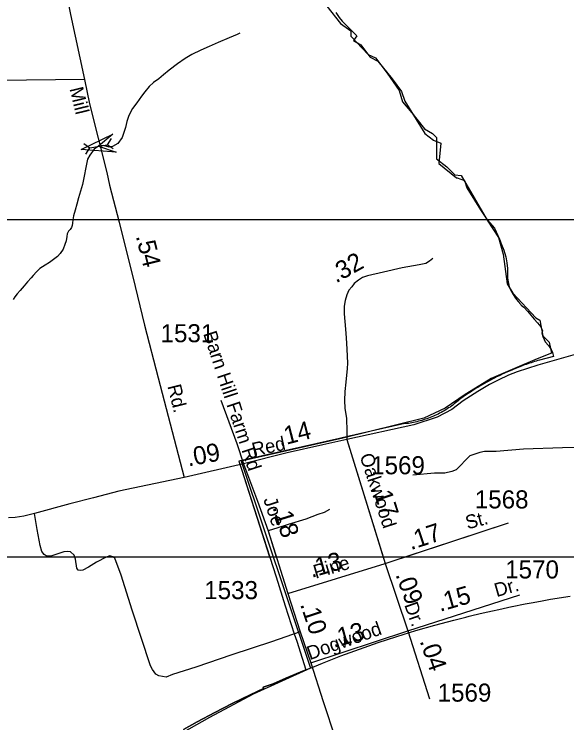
# Model space of a CAD drawing. Extents: x 2220236 to 2384410, y 720751 to 894131.
# Drawn here: x 2332894 to 2336718, y 831981 to 836885 of the extents above; entities that cross this region are included whole.
import ezdxf

# ---------------------------------------------------------------- set-up
doc = ezdxf.new("R2010")
doc.units = 0
doc.layers.add('Default', color=7, linetype='Continuous')

msp = doc.modelspace()

# ---------------------------------------------------------------- linework, layer by layer
at = {"layer": 'Default'}
for p, q in [((2333381, 836432.8), (2332196.4, 836417.1)), ((2333381, 836432.8), (2332196.4, 836417.1)), ((2333376.7, 835988.8), (2333417.9, 835959.1)), ((2333376.7, 835988.8), (2333417.9, 835959.1)), ((2333564.1, 836024.3), (2333536.7, 835981.6)), ((2333564.1, 836024.3), (2333536.7, 835981.6)), ((2333390.4, 835916.4), (2333417.9, 835959.1)), ((2333390.4, 835916.4), (2333417.9, 835959.1)), ((2333417.9, 835959.1), (2333536.7, 835981.6)), ((2333417.9, 835959.1), (2333536.7, 835981.6)), ((2333577.9, 835951.9), (2333536.7, 835981.6)), ((2333577.9, 835951.9), (2333536.7, 835981.6)), ((2335196, 833941.2), (2335447.5, 833129.7)), ((2335196, 833941.2), (2335461.5, 833084.4)), ((2334480.2, 833774), (2334070, 833678.9)), ((2334480.2, 833774), (2334070, 833678.9)), ((2335461.5, 833084.4), (2336314.2, 833364.7)), ((2335599.3, 833129.7), (2336314.2, 833364.7)), ((2323179.2, 833130.1), (2374393.9, 833129.7)), ((2334787.2, 832874.9), (2335461.5, 833084.4)), ((2335461.5, 833084.4), (2335616.8, 832618.3)), ((2335616.8, 832618.3), (2336391.9, 832865.8)), ((2334946.9, 832396.6), (2335616.8, 832618.3)), ((2335616.8, 832618.3), (2335768.7, 832147.7))]:
    msp.add_line(p, q, dxfattribs=at)
for points in [[(2332963.2, 838478.8), (2333004.5, 838339.7), (2333078.3, 837953.3), (2333171.7, 837424.4), (2333243.2, 837089.2), (2333283.3, 836883.2), (2333381, 836432.8)], [(2332963.2, 838478.8), (2333004.5, 838339.7), (2333078.3, 837953.3), (2333171.7, 837424.4), (2333243.2, 837089.2), (2333283.3, 836883.2), (2333381, 836432.8)], [(2335058.4, 836940.6), (2335151.8, 836819.6), (2335223.2, 836770.2), (2335223.2, 836731.7), (2335344.1, 836605.3), (2335393.5, 836583.3), (2335475.4, 836476.6), (2335557.8, 836355.6), (2335579.7, 836278.7), (2335645.7, 836201.7), (2335733.6, 836091.8), (2335788.5, 836058.8), (2335816, 836031.3), (2335816, 835882.9), (2335887.4, 835827.9), (2335942.3, 835772.9), (2335986.2, 835767.5), (2336167.5, 835459.6), (2336244.4, 835338.7), (2336277.4, 835223.2), (2336304.8, 835019.8), (2336343.3, 834953.9), (2336502.6, 834783.5), (2336530.1, 834767), (2336552, 834659.8), (2336596, 834615.8), (2336612.5, 834538.8), (2336513.6, 834500.3), (2336370.8, 834439.9), (2336195, 834362.9), (2336013.7, 834253), (2335876.4, 834159.5), (2335728.1, 834088.1), (2335167.8, 833950.6), (2334464.6, 833791.2), (2334943.6, 832359.7), (2334548.1, 832178.3), (2334246, 832018.9), (2333905.4, 831826.5)], [(2335119.8, 836897.2), (2335142, 836862.6), (2335162.5, 836836.2), (2335170, 836828.8), (2335264, 836734.4), (2335242.8, 836702.6), (2335292.5, 836671.6), (2335354, 836588.8), (2335356.2, 836587.6), (2335410.8, 836560.6), (2335508.2, 836437.1), (2335574.5, 836349.4), (2335598, 836283.4), (2335734.2, 836059.6), (2335795.2, 836012.7), (2335845.8, 835992.6), (2335832.5, 835850.3), (2335955.5, 835752.6), (2335958, 835751.8), (2336009.5, 835734.9), (2336026.8, 835682.5), (2336121, 835530.9), (2336167.2, 835461.9), (2336218.2, 835402.9), (2336251.8, 835328.8), (2336253.8, 835324.2), (2336261, 835303.4), (2336283, 835251.9), (2336295.2, 835205.6), (2336303.5, 835165.1), (2336306.5, 835125.5), (2336308.2, 835090.7), (2336307.5, 835061.4), (2336312, 835032.6), (2336319.8, 834999.1), (2336330.8, 834972.7), (2336346, 834944.8), (2336362.2, 834920.4), (2336380.2, 834896.9), (2336398.8, 834876.1), (2336402.8, 834871.4), (2336419.2, 834856.7), (2336447, 834827.2), (2336468, 834801.3), (2336491.5, 834773.4), (2336515.8, 834748.3), (2336537, 834721.2), (2336549.2, 834692.4), (2336545.2, 834676.4), (2336552.2, 834654), (2336560.8, 834632.9), (2336569, 834617.3), (2336590, 834592.2), (2336608.5, 834563.9), (2336617.8, 834544.7), (2336624.5, 834516.1), (2336528.2, 834490.9), (2336516.8, 834487.4), (2336505.2, 834483.9), (2336493.8, 834480.3), (2336482.5, 834476.6), (2336471, 834472.9), (2336459.8, 834469.1), (2336448.2, 834465.1), (2336437, 834461.2), (2336425.8, 834457.1), (2336414.5, 834453), (2336403.2, 834448.8), (2336392, 834444.5), (2336380.8, 834440.2), (2336369.5, 834435.8), (2336358.5, 834431.2), (2336347.2, 834426.7), (2336336.2, 834422.1), (2336325.2, 834417.4), (2336314.2, 834412.6), (2336303.2, 834407.8), (2336292.2, 834402.8), (2336281.5, 834397.8), (2336270.5, 834392.8), (2336259.8, 834387.6), (2336249, 834382.4), (2336238, 834377.1), (2336227.5, 834371.8), (2336216.8, 834366.3), (2336206, 834360.8), (2336195.2, 834355.2), (2336184.8, 834349.6), (2336174.2, 834343.9), (2336163.8, 834338.2), (2336142.8, 834326.4), (2336132.2, 834320.4), (2336122, 834314.4), (2336111.8, 834308.3), (2336101.2, 834302.1), (2336091.2, 834295.9), (2336081, 834289.6), (2336070.8, 834283.2), (2336060.8, 834276.8), (2336050.5, 834270.2), (2336030.5, 834257), (2336020.5, 834250.3), (2336010.8, 834243.5), (2336000.8, 834236.7), (2335985, 834225.6), (2335976.2, 834217.6), (2335967, 834209.8), (2335957.8, 834202.1), (2335948.5, 834194.6), (2335939, 834187.3), (2335929.2, 834180.1), (2335919.5, 834173.1), (2335911.5, 834167.5), (2335909.8, 834166.3), (2335899.8, 834159.6), (2335889.8, 834153.1), (2335879.5, 834146.8), (2335869, 834140.7), (2335858.8, 834134.8), (2335848.2, 834128.9), (2335837.5, 834123.3), (2335826.8, 834117.9), (2335816, 834112.7), (2335805.2, 834107.6), (2335794.2, 834102.8), (2335783.2, 834098.1), (2335772, 834093.6), (2335760.8, 834089.3), (2335749.5, 834085.2), (2335738.2, 834081.4), (2335726.8, 834077.6), (2335719.8, 834075.4), (2335715.2, 834074.1), (2335703.8, 834070.8), (2335692.2, 834067.7), (2335680.5, 834064.8), (2335668.8, 834062.1), (2335657, 834059.6), (2335645.2, 834057.2), (2335633.5, 834055.2), (2335621.8, 834053.2), (2335609.8, 834051.6), (2335587.2, 834048.9), (2335566.8, 834044.3), (2335393.5, 834005.2), (2335222.5, 833966.6), (2335220.8, 833966.1), (2335143.8, 833948.8), (2334449.5, 833792.4), (2334467.5, 833735.6), (2334705.8, 832990.1), (2334769.5, 832790.8), (2334832, 832597.4), (2334849, 832545.2), (2334886.2, 832428.6), (2334912, 832347.8), (2334900.2, 832343.2), (2334774.5, 832289.4), (2334686.8, 832250.1), (2334616.2, 832228.6), (2334619.2, 832219.2), (2334525.8, 832175.4), (2334403, 832115.2), (2334281.2, 832052.8), (2334160.5, 831988.3), (2334066, 831935.6)], [(2335119.8, 836897.2), (2335142, 836862.6), (2335162.5, 836836.2), (2335170, 836828.8), (2335264, 836734.4), (2335242.8, 836702.6), (2335292.5, 836671.6), (2335354, 836588.8), (2335356.2, 836587.6), (2335410.8, 836560.6), (2335508.2, 836437.1), (2335574.5, 836349.4), (2335598, 836283.4), (2335734.2, 836059.6), (2335795.2, 836012.7), (2335845.8, 835992.6), (2335832.5, 835850.3), (2335955.5, 835752.6), (2335958, 835751.8), (2336009.5, 835734.9), (2336026.8, 835682.5), (2336121, 835530.9), (2336167.2, 835461.9), (2336218.2, 835402.9), (2336251.8, 835328.8), (2336253.8, 835324.2), (2336261, 835303.4), (2336283, 835251.9), (2336295.2, 835205.6), (2336303.5, 835165.1), (2336306.5, 835125.5), (2336308.2, 835090.7), (2336307.5, 835061.4), (2336312, 835032.6), (2336319.8, 834999.1), (2336330.8, 834972.7), (2336346, 834944.8), (2336362.2, 834920.4), (2336380.2, 834896.9), (2336398.8, 834876.1), (2336402.8, 834871.4), (2336419.2, 834856.7), (2336447, 834827.2), (2336468, 834801.3), (2336491.5, 834773.4), (2336515.8, 834748.3), (2336537, 834721.2), (2336549.2, 834692.4), (2336545.2, 834676.4), (2336552.2, 834654), (2336560.8, 834632.9), (2336569, 834617.3), (2336590, 834592.2), (2336608.5, 834563.9), (2336617.8, 834544.7), (2336624.5, 834516.1), (2336528.2, 834490.9), (2336516.8, 834487.4), (2336505.2, 834483.9), (2336493.8, 834480.3), (2336482.5, 834476.6), (2336471, 834472.9), (2336459.8, 834469.1), (2336448.2, 834465.1), (2336437, 834461.2), (2336425.8, 834457.1), (2336414.5, 834453), (2336403.2, 834448.8), (2336392, 834444.5), (2336380.8, 834440.2), (2336369.5, 834435.8), (2336358.5, 834431.2), (2336347.2, 834426.7), (2336336.2, 834422.1), (2336325.2, 834417.4), (2336314.2, 834412.6), (2336303.2, 834407.8), (2336292.2, 834402.8), (2336281.5, 834397.8), (2336270.5, 834392.8), (2336259.8, 834387.6), (2336249, 834382.4), (2336238, 834377.1), (2336227.5, 834371.8), (2336216.8, 834366.3), (2336206, 834360.8), (2336195.2, 834355.2), (2336184.8, 834349.6), (2336174.2, 834343.9), (2336163.8, 834338.2), (2336142.8, 834326.4), (2336132.2, 834320.4), (2336122, 834314.4), (2336111.8, 834308.3), (2336101.2, 834302.1), (2336091.2, 834295.9), (2336081, 834289.6), (2336070.8, 834283.2), (2336060.8, 834276.8), (2336050.5, 834270.2), (2336030.5, 834257), (2336020.5, 834250.3), (2336010.8, 834243.5), (2336000.8, 834236.7), (2335985, 834225.6), (2335976.2, 834217.6), (2335967, 834209.8), (2335957.8, 834202.1), (2335948.5, 834194.6), (2335939, 834187.3), (2335929.2, 834180.1), (2335919.5, 834173.1), (2335911.5, 834167.5), (2335909.8, 834166.3), (2335899.8, 834159.6), (2335889.8, 834153.1), (2335879.5, 834146.8), (2335869, 834140.7), (2335858.8, 834134.8), (2335848.2, 834128.9), (2335837.5, 834123.3), (2335826.8, 834117.9), (2335816, 834112.7), (2335805.2, 834107.6), (2335794.2, 834102.8), (2335783.2, 834098.1), (2335772, 834093.6), (2335760.8, 834089.3), (2335749.5, 834085.2), (2335738.2, 834081.4), (2335726.8, 834077.6), (2335719.8, 834075.4), (2335715.2, 834074.1), (2335703.8, 834070.8), (2335692.2, 834067.7), (2335680.5, 834064.8), (2335668.8, 834062.1), (2335657, 834059.6), (2335645.2, 834057.2), (2335633.5, 834055.2), (2335621.8, 834053.2), (2335609.8, 834051.6), (2335587.2, 834048.9), (2335566.8, 834044.3), (2335393.5, 834005.2), (2335222.5, 833966.6), (2335220.8, 833966.1), (2335143.8, 833948.8), (2334449.5, 833792.4), (2334467.5, 833735.6), (2334705.8, 832990.1), (2334769.5, 832790.8), (2334832, 832597.4), (2334849, 832545.2), (2334886.2, 832428.6), (2334912, 832347.8), (2334900.2, 832343.2), (2334774.5, 832289.4), (2334686.8, 832250.1), (2334616.2, 832228.6), (2334619.2, 832219.2), (2334525.8, 832175.4), (2334403, 832115.2), (2334281.2, 832052.8), (2334160.5, 831988.3), (2334066, 831935.6)], [(2335119.8, 836897.2), (2335142, 836862.6), (2335162.5, 836836.2), (2335170, 836828.8), (2335264, 836734.4), (2335242.8, 836702.6), (2335292.5, 836671.6), (2335354, 836588.8), (2335356.2, 836587.6), (2335410.8, 836560.6), (2335508.2, 836437.1), (2335574.5, 836349.4), (2335598, 836283.4), (2335734.2, 836059.6), (2335795.2, 836012.7), (2335845.8, 835992.6), (2335832.5, 835850.3), (2335955.5, 835752.6), (2335958, 835751.8), (2336009.5, 835734.9), (2336026.8, 835682.5), (2336121, 835530.9), (2336167.2, 835461.9), (2336218.2, 835402.9), (2336251.8, 835328.8), (2336253.8, 835324.2), (2336261, 835303.4), (2336283, 835251.9), (2336295.2, 835205.6), (2336303.5, 835165.1), (2336306.5, 835125.5), (2336308.2, 835090.7), (2336307.5, 835061.4), (2336312, 835032.6), (2336319.8, 834999.1), (2336330.8, 834972.7), (2336346, 834944.8), (2336362.2, 834920.4), (2336380.2, 834896.9), (2336398.8, 834876.1), (2336402.8, 834871.4), (2336419.2, 834856.7), (2336447, 834827.2), (2336468, 834801.3), (2336491.5, 834773.4), (2336515.8, 834748.3), (2336537, 834721.2), (2336549.2, 834692.4), (2336545.2, 834676.4), (2336552.2, 834654), (2336560.8, 834632.9), (2336569, 834617.3), (2336590, 834592.2), (2336608.5, 834563.9), (2336617.8, 834544.7), (2336624.5, 834516.1), (2336528.2, 834490.9), (2336516.8, 834487.4), (2336505.2, 834483.9), (2336493.8, 834480.3), (2336482.5, 834476.6), (2336471, 834472.9), (2336459.8, 834469.1), (2336448.2, 834465.1), (2336437, 834461.2), (2336425.8, 834457.1), (2336414.5, 834453), (2336403.2, 834448.8), (2336392, 834444.5), (2336380.8, 834440.2), (2336369.5, 834435.8), (2336358.5, 834431.2), (2336347.2, 834426.7), (2336336.2, 834422.1), (2336325.2, 834417.4), (2336314.2, 834412.6), (2336303.2, 834407.8), (2336292.2, 834402.8), (2336281.5, 834397.8), (2336270.5, 834392.8), (2336259.8, 834387.6), (2336249, 834382.4), (2336238, 834377.1), (2336227.5, 834371.8), (2336216.8, 834366.3), (2336206, 834360.8), (2336195.2, 834355.2), (2336184.8, 834349.6), (2336174.2, 834343.9), (2336163.8, 834338.2), (2336142.8, 834326.4), (2336132.2, 834320.4), (2336122, 834314.4), (2336111.8, 834308.3), (2336101.2, 834302.1), (2336091.2, 834295.9), (2336081, 834289.6), (2336070.8, 834283.2), (2336060.8, 834276.8), (2336050.5, 834270.2), (2336030.5, 834257), (2336020.5, 834250.3), (2336010.8, 834243.5), (2336000.8, 834236.7), (2335985, 834225.6), (2335976.2, 834217.6), (2335967, 834209.8), (2335957.8, 834202.1), (2335948.5, 834194.6), (2335939, 834187.3), (2335929.2, 834180.1), (2335919.5, 834173.1), (2335911.5, 834167.5), (2335909.8, 834166.3), (2335899.8, 834159.6), (2335889.8, 834153.1), (2335879.5, 834146.8), (2335869, 834140.7), (2335858.8, 834134.8), (2335848.2, 834128.9), (2335837.5, 834123.3), (2335826.8, 834117.9), (2335816, 834112.7), (2335805.2, 834107.6), (2335794.2, 834102.8), (2335783.2, 834098.1), (2335772, 834093.6), (2335760.8, 834089.3), (2335749.5, 834085.2), (2335738.2, 834081.4), (2335726.8, 834077.6), (2335719.8, 834075.4), (2335715.2, 834074.1), (2335703.8, 834070.8), (2335692.2, 834067.7), (2335680.5, 834064.8), (2335668.8, 834062.1), (2335657, 834059.6), (2335645.2, 834057.2), (2335633.5, 834055.2), (2335621.8, 834053.2), (2335609.8, 834051.6), (2335587.2, 834048.9), (2335566.8, 834044.3), (2335393.5, 834005.2), (2335222.5, 833966.6), (2335220.8, 833966.1), (2335143.8, 833948.8), (2334449.5, 833792.4), (2334467.5, 833735.6), (2334661.1, 833129.7)], [(2334456, 836753.6), (2334436.3, 836744.6), (2334380.5, 836721.7), (2334305, 836688.4), (2334243.1, 836661.9), (2334185.1, 836636.5), (2334123.9, 836606.1), (2334078.2, 836578), (2334023.6, 836540.6), (2333965.3, 836496.3), (2333927.6, 836464.5), (2333893.9, 836437.5), (2333858.2, 836411.5), (2333828.5, 836383.3), (2333799.1, 836346.7), (2333775.4, 836316.2), (2333741.8, 836272.1), (2333711.9, 836232.5), (2333686.9, 836184.7), (2333673, 836141.5), (2333665.3, 836101.4), (2333640.6, 836030.5), (2333611.4, 835990.4), (2333574.4, 835968.8), (2333551.3, 835964.2), (2333511.2, 835976.5), (2333477.3, 835970.3), (2333446.5, 835950.3), (2333417.2, 835910.2), (2333401.8, 835880.9), (2333366.8, 835705.4), (2333353.3, 835658.9), (2333339.7, 835613.3), (2333327.4, 835569.2), (2333316.6, 835528.7), (2333304.8, 835488.8), (2333299.7, 835460.7), (2333298, 835438.3), (2333296, 835422.8), (2333290.3, 835408.5), (2333280.4, 835394.3), (2333270.7, 835384), (2333264.8, 835374.6), (2333260.7, 835363.9), (2333259.1, 835345.8), (2333253.4, 835316.1), (2333245.6, 835290.1), (2333232.2, 835257.7), (2333212.3, 835229.7), (2333192.6, 835206.9), (2333166.8, 835186.8), (2333139.1, 835167), (2333107.3, 835148.3), (2333071.6, 835123.8), (2333047.9, 835101.5), (2333026.2, 835077), (2333010.5, 835060.6), (2332986.7, 835032.7), (2332962.9, 835004.5), (2332935.3, 834972.2), (2332914.9, 834949.4), (2332898.1, 834928), (2332888, 834909.5)], [(2333381, 836432.8), (2333415.9, 836265.2), (2333534.6, 835788.6), (2333553.7, 835701.3), (2333620.9, 835444.7), (2333730.8, 835001.2), (2333795.4, 834732.4), (2333890.5, 834369.3), (2334070, 833678.9)], [(2333381, 836432.8), (2333415.9, 836265.2), (2333534.6, 835788.6), (2333553.7, 835701.3), (2333620.9, 835444.7), (2333730.8, 835001.2), (2333795.4, 834732.4), (2333890.5, 834369.3), (2334070, 833678.9)], [(2329807.7, 835464.4), (2346103.7, 835464.4), (2346103.7, 816974.9), (2329807.7, 816974.9), (2329807.7, 835464.4)], [(2335791, 835192.9), (2335768.3, 835175.4), (2335742.1, 835159.7), (2335696.7, 835149.3), (2335578.1, 835128.3), (2335449, 835100.4), (2335339.1, 835074.2), (2335304.2, 835062), (2335276.3, 835044.5), (2335246.6, 835020.1), (2335229.2, 834999.1), (2335210, 834974.7), (2335196, 834941.5), (2335183.8, 834903.1), (2335176.8, 834864.7), (2335176.8, 834810.6), (2335185.6, 834704.1), (2335190.8, 834644.7), (2335196, 834566.2), (2335199.5, 834470.2), (2335197.8, 834433.5), (2335189.1, 834337.5), (2335182.1, 834272.9), (2335180.3, 834211.8), (2335182.1, 834159.4), (2335192.5, 834086.1), (2335196, 833998.8), (2335196, 833941.2)], [(2335791, 835192.9), (2335768.3, 835175.4), (2335742.1, 835159.7), (2335696.7, 835149.3), (2335578.1, 835128.3), (2335449, 835100.4), (2335339.1, 835074.2), (2335304.2, 835062), (2335276.3, 835044.5), (2335246.6, 835020.1), (2335229.2, 834999.1), (2335210, 834974.7), (2335196, 834941.5), (2335183.8, 834903.1), (2335176.8, 834864.7), (2335176.8, 834810.6), (2335185.6, 834704.1), (2335190.8, 834644.7), (2335196, 834566.2), (2335199.5, 834470.2), (2335197.8, 834433.5), (2335189.1, 834337.5), (2335182.1, 834272.9), (2335180.3, 834211.8), (2335182.1, 834159.4), (2335192.5, 834086.1), (2335196, 833998.8), (2335196, 833941.2)], [(2339081.4, 835053.2), (2339004.6, 835068.9), (2338955.8, 835072.4), (2338908.7, 835075.9), (2338824.9, 835065.5), (2338565, 835000.9), (2338106.1, 834878.7), (2337754.6, 834782.6), (2337618.5, 834744.2), (2337463.2, 834707.6), (2337262.6, 834655.2), (2337043.6, 834599.3), (2336808.1, 834538.2), (2336517.6, 834456.2), (2336374.5, 834410.8), (2336315.2, 834386.4), (2336242, 834351.4), (2336183.5, 834322.3), (2336100.9, 834274.6), (2335999.7, 834209.4), (2335921.8, 834150.1), (2335820.6, 834096.6), (2335659.5, 834044.2), (2335196, 833941.2)], [(2339081.4, 835053.2), (2339004.6, 835068.9), (2338955.8, 835072.4), (2338908.7, 835075.9), (2338824.9, 835065.5), (2338565, 835000.9), (2338106.1, 834878.7), (2337754.6, 834782.6), (2337618.5, 834744.2), (2337463.2, 834707.6), (2337262.6, 834655.2), (2337043.6, 834599.3), (2336808.1, 834538.2), (2336517.6, 834456.2), (2336374.5, 834410.8), (2336315.2, 834386.4), (2336242, 834351.4), (2336183.5, 834322.3), (2336100.9, 834274.6), (2335999.7, 834209.4), (2335921.8, 834150.1), (2335820.6, 834096.6), (2335659.5, 834044.2), (2335196, 833941.2)], [(2334323.4, 834213.7), (2334434.9, 833913.2), (2334480.2, 833774)], [(2335196, 833941.2), (2335028.9, 833904.9), (2334783.7, 833849), (2334480.2, 833774)], [(2335196, 833941.2), (2335028.9, 833904.9), (2334783.7, 833849), (2334480.2, 833774)], [(2337342.7, 833892.3), (2336688.5, 833883.6), (2336417.2, 833874.8), (2336228.7, 833859.1), (2336148.5, 833857.4), (2336115.3, 833852.1), (2336047.3, 833829.5), (2335952.7, 833731.5), (2335923, 833719.1), (2335873, 833708.4), (2335801.2, 833707.7), (2335651.3, 833693.8)], [(2334480.2, 833774), (2334578.7, 833515.6), (2334651, 833309.8), (2334707.4, 833129.7)], [(2334480.2, 833774), (2334578.7, 833515.6), (2334651, 833309.8), (2334787.2, 832874.9)], [(2334070, 833678.9), (2333617.3, 833583.4), (2333441.9, 833537.4), (2333278.4, 833497.5), (2333035.2, 833430.5), (2332961.6, 833411.7), (2332899.9, 833401.7), (2332855.7, 833398.4)], [(2334070, 833678.9), (2333617.3, 833583.4), (2333441.9, 833537.4), (2333278.4, 833497.5), (2333035.2, 833430.5), (2332961.6, 833411.7), (2332899.9, 833401.7), (2332855.7, 833398.4)], [(2335075.2, 833457.7), (2335037.9, 833436.6), (2334994.1, 833422), (2334911.4, 833391.2), (2334789.8, 833352.3), (2334718.5, 833331.2), (2334651, 833309.8)], [(2334872.6, 832610.9), (2334675.5, 832542.6), (2334400.7, 832451.3), (2334151.7, 832366.3), (2333988.3, 832314.4), (2333946.6, 832297.9), (2333894.4, 832305.1), (2333874.4, 832316.9), (2333850, 832350.7), (2333837.7, 832376.5), (2333711.1, 832760.9), (2333634.2, 833003.8), (2333590.8, 833119.3), (2333576.8, 833129.1), (2333554.7, 833136.8), (2333530.7, 833126.6), (2333463.3, 833091.9), (2333407.7, 833057.2), (2333369.9, 833036.6), (2333352, 833034.5), (2333337.8, 833038.3), (2333327.7, 833050.1), (2333318.9, 833114), (2333308.6, 833142), (2333284.5, 833163.6), (2333262.3, 833167.3), (2333238.5, 833163.1), (2333154.7, 833136.1), (2333136.8, 833133.8), (2333114.7, 833135.6), (2333100.7, 833145.5), (2333086.4, 833167.3), (2333074, 833207), (2333052.6, 833318.8), (2333035.2, 833430.5)], [(2334066, 831935.6), (2334160.5, 831988.3), (2334281.2, 832052.8), (2334403, 832115.2), (2334525.8, 832175.4), (2334619.2, 832219.2), (2334616.2, 832228.6), (2334686.8, 832250.1), (2334774.5, 832289.4), (2334900.2, 832343.2), (2334912, 832347.8), (2334970.8, 832371.2), (2335027.2, 832393.9), (2335154.8, 832444), (2335283, 832491.1), (2335412.2, 832535.9), (2335542.2, 832578.5), (2335673, 832618.8), (2335804.5, 832656.8), (2335936.5, 832692.4), (2336018.2, 832713), (2336042, 832719.1), (2336069.2, 832725.9), (2336137.8, 832741.8), (2336202.5, 832756.9), (2336246.2, 832766.3), (2336336.2, 832785.6), (2336338.5, 832786.1), (2336430.2, 832804.1), (2336470.5, 832812.1), (2336536.2, 832823.8), (2336605, 832836.1), (2336740.2, 832857.8)], [(2334066, 831935.6), (2334160.5, 831988.3), (2334281.2, 832052.8), (2334403, 832115.2), (2334525.8, 832175.4), (2334619.2, 832219.2), (2334616.2, 832228.6), (2334686.8, 832250.1), (2334774.5, 832289.4), (2334900.2, 832343.2), (2334912, 832347.8), (2334970.8, 832371.2), (2335027.2, 832393.9), (2335154.8, 832444), (2335283, 832491.1), (2335412.2, 832535.9), (2335542.2, 832578.5), (2335673, 832618.8), (2335804.5, 832656.8), (2335936.5, 832692.4), (2336018.2, 832713), (2336042, 832719.1), (2336069.2, 832725.9), (2336137.8, 832741.8), (2336202.5, 832756.9), (2336246.2, 832766.3), (2336336.2, 832785.6), (2336338.5, 832786.1), (2336430.2, 832804.1), (2336470.5, 832812.1), (2336536.2, 832823.8), (2336605, 832836.1), (2336740.2, 832857.8)], [(2334787.2, 832874.9), (2334872.6, 832610.9), (2334946.9, 832396.6)], [(2334946.9, 832396.6), (2335032.2, 832128.3), (2335061.4, 832039.3), (2335164.1, 831724.4), (2335232.1, 831523.7), (2335333.3, 831249.6), (2335406.6, 831123.9), (2335441.5, 831064.5), (2335506, 830984.2), (2335582.8, 830902.2), (2335629, 830858.5), (2335707.5, 830804.4), (2335747.7, 830780), (2335808.7, 830745.1), (2335916.9, 830699.7), (2336058.2, 830652.5), (2336169.9, 830614.1), (2336424.6, 830535.6), (2336813.6, 830379.8), (2337275.1, 830215.7), (2337455.2, 830158.5), (2337701.7, 830077.8), (2338014, 829992.3), (2338144.5, 829957.4)]]:
    msp.add_lwpolyline(points, dxfattribs=at)
msp.add_lwpolyline([(2333600.6, 835929.4), (2333357.5, 835947.7), (2333577.2, 836053.4), (2333477.3, 835970.3)], close=True, dxfattribs=at)

# ---------------------------------------------------------------- texts
for s, height, rotation, p in [('Mill', 95, 283.6663, (2333276.4, 836369)), ('.54', 125, 283.9217, (2333734.9, 835348.9)), ('.32', 125, 29.1768, (2335120.6, 835021.3)), ('Barn Hill Farm Rd', 95, 288.2229, (2334200.7, 834674.4)), ('Rd.', 95, 283.9188, (2333953.6, 834310.9)), ('.14', 125, 14.3767, (2334732.6, 833893.7)), ('Red', 95, 12.0936, (2334549.7, 833823.4)), ('.09', 125, 10.6614, (2334099.1, 833754.7)), ('Oakwood', 95, 288.0879, (2335283.2, 833828.9)), ('.17', 125, 288.0879, (2335367.4, 833613.3)), ('Joe', 95, 288.3392, (2334616.8, 833527)), ('.18', 125, 287.2223, (2334680.4, 833473)), ('St.', 95, 14.8251, (2336030.4, 833319)), ('.17', 125, 18.1975, (2335638.4, 833175.4)), ('.13', 125, 16.1855, (2334951.7, 832983.7)), ('Pine', 95, 16.1855, (2334979.6, 832978)), ('.09', 125, 289.7651, (2335530.7, 833006.9)), ('Dr.', 95, 15.9485, (2336231.6, 832850.5)), ('.15', 125, 15.9485, (2335839.8, 832748.8)), ('Dr.', 95, 289.6606, (2335592, 832797.5)), ('.10', 125, 288.3522, (2334871.2, 832801.1)), ('Dogwood', 95, 19.7028, (2334939.5, 832414.3)), ('.13', 125, 15.4637, (2335104.3, 832499.2)), ('.04', 125, 288.761, (2335698.7, 832547.2))]:
    msp.add_text(s, height=height, rotation=rotation, dxfattribs=at).set_placement(p)
for s, p in [('1531', (2333906.9, 834614.6)), ('1569', (2335364.1, 833700.9)), ('1568', (2336081, 833464.6)), ('1570', (2336291.3, 832980)), ('1533', (2334209, 832836.9)), ('1569', (2335823.8, 832127.6))]:
    msp.add_text(s, height=125, dxfattribs=at).set_placement(p)

doc.saveas('drawing.dxf')
